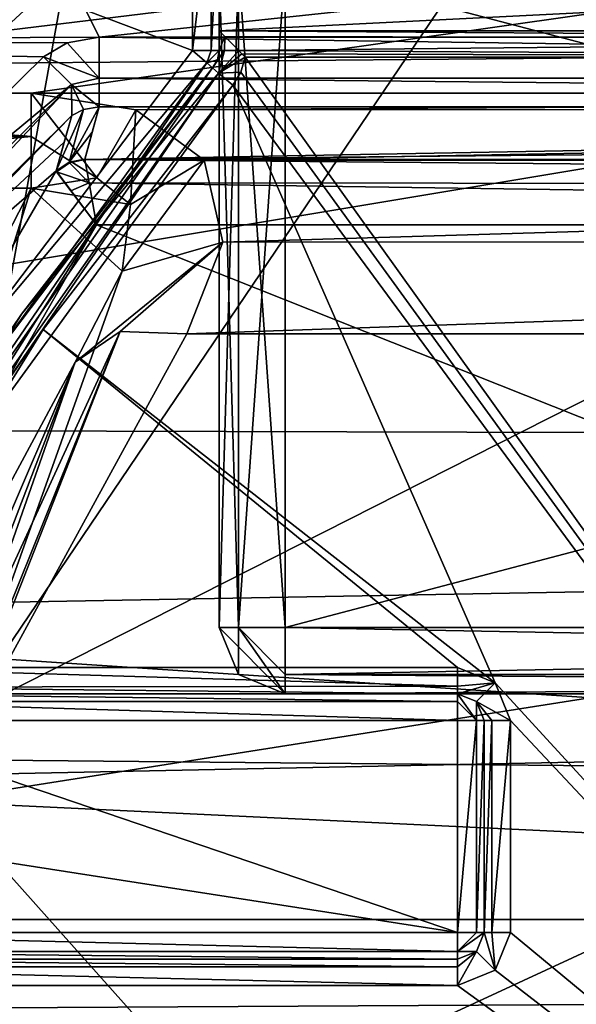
# Model space of a CAD drawing. Extents: x -250 to 250, y -963 to 894.
# Tile 1019 of 1056: x 144.25 to 146.35, y 805.08 to 808.79. Entities that reach past the tile are written whole.
import ezdxf

# ---------------------------------------------------------------- set-up
doc = ezdxf.new("R2010")
doc.units = 0
doc.header["$LTSCALE"] = 65.185185
for name, color, linetype in [('2550', 7, 'CONTINUOUS'), ('3429', 7, 'CONTINUOUS'), ('3431', 7, 'CONTINUOUS'), ('3433', 7, 'CONTINUOUS'), ('3656', 7, 'CONTINUOUS'), ('3659', 7, 'CONTINUOUS'), ('3661', 7, 'CONTINUOUS'), ('3663', 7, 'CONTINUOUS'), ('3664', 7, 'CONTINUOUS'), ('3665', 7, 'CONTINUOUS'), ('3670', 7, 'CONTINUOUS'), ('3671', 7, 'CONTINUOUS'), ('3675', 7, 'CONTINUOUS'), ('3676', 7, 'CONTINUOUS'), ('3678', 7, 'CONTINUOUS'), ('3689', 7, 'CONTINUOUS'), ('3705', 7, 'CONTINUOUS'), ('3706', 7, 'CONTINUOUS'), ('3707', 7, 'CONTINUOUS'), ('3722', 7, 'CONTINUOUS'), ('3780', 7, 'CONTINUOUS'), ('3781', 7, 'CONTINUOUS'), ('3789', 7, 'CONTINUOUS'), ('3827', 7, 'CONTINUOUS'), ('3828', 7, 'CONTINUOUS'), ('3829', 7, 'CONTINUOUS'), ('3830', 7, 'CONTINUOUS'), ('3831', 7, 'CONTINUOUS'), ('3833', 7, 'CONTINUOUS'), ('3834', 7, 'CONTINUOUS'), ('3835', 7, 'CONTINUOUS'), ('3856', 7, 'CONTINUOUS'), ('3857', 7, 'CONTINUOUS'), ('3858', 7, 'CONTINUOUS'), ('3859', 7, 'CONTINUOUS'), ('3860', 7, 'CONTINUOUS'), ('3862', 7, 'CONTINUOUS'), ('3863', 7, 'CONTINUOUS'), ('3864', 7, 'CONTINUOUS'), ('3867', 7, 'CONTINUOUS'), ('4097', 7, 'CONTINUOUS'), ('4100', 7, 'CONTINUOUS'), ('4102', 7, 'CONTINUOUS'), ('4103', 7, 'CONTINUOUS'), ('4105', 7, 'CONTINUOUS'), ('4106', 7, 'CONTINUOUS'), ('4129', 7, 'CONTINUOUS'), ('4146', 7, 'CONTINUOUS'), ('4149', 7, 'CONTINUOUS'), ('4156', 7, 'CONTINUOUS'), ('4158', 7, 'CONTINUOUS'), ('4170', 7, 'CONTINUOUS'), ('4172', 7, 'CONTINUOUS'), ('4179', 7, 'CONTINUOUS'), ('4180', 7, 'CONTINUOUS'), ('4427', 7, 'CONTINUOUS'), ('4429', 7, 'CONTINUOUS'), ('4430', 7, 'CONTINUOUS'), ('4433', 7, 'CONTINUOUS'), ('4448', 7, 'CONTINUOUS'), ('4450', 7, 'CONTINUOUS'), ('4540', 7, 'CONTINUOUS'), ('4543', 7, 'CONTINUOUS'), ('4544', 7, 'CONTINUOUS'), ('4545', 7, 'CONTINUOUS'), ('4554', 7, 'CONTINUOUS'), ('4555', 7, 'CONTINUOUS'), ('4566', 7, 'CONTINUOUS'), ('4567', 7, 'CONTINUOUS'), ('4568', 7, 'CONTINUOUS'), ('4569', 7, 'CONTINUOUS'), ('4570', 7, 'CONTINUOUS'), ('673', 7, 'CONTINUOUS')]:
    doc.layers.add(name, color=color, linetype=linetype)

msp = doc.modelspace()

# ---------------------------------------------------------------- linework, layer by layer
at = {"layer": '2550', "color": 7, "linetype": 'CONTINUOUS'}
for points in [[(158.2051, 806.8483, -64.65), (155.9976, 810.029, -64.65), (143.7956, 809.7988, -64.65), (158.2051, 806.8483, -64.65)], [(141.6408, 806.5494, -64.65), (158.2051, 806.8483, -64.65), (143.7956, 809.7988, -64.65), (141.6408, 806.5494, -64.65)], [(158.2051, 806.8483, -64.65), (141.6408, 806.5494, -64.65), (148.1988, 806.1168, -64.65), (158.2051, 806.8483, -64.65)], [(141.6408, 806.5494, -64.65), (140.0814, 802.3655, -64.65), (148.1988, 806.1168, -64.65), (141.6408, 806.5494, -64.65)], [(148.1988, 806.1168, -64.65), (140.0814, 802.3655, -64.65), (146.4, 803, -64.65), (148.1988, 806.1168, -64.65)]]:
    msp.add_3dface(points, dxfattribs=at)
at = {"layer": '3429', "color": 7, "linetype": 'CONTINUOUS'}
for points in [[(146.5824, 809.9442, -68.45), (148.2505, 806.0312, -68.45), (143.874, 805.9426, -68.45), (146.5824, 809.9442, -68.45)], [(148.2505, 806.0312, -68.45), (146.5, 803, -68.45), (143.874, 805.9426, -68.45), (148.2505, 806.0312, -68.45)], [(143.874, 805.9426, -68.45), (146.5, 803, -68.45), (142.6189, 802.029, -68.45), (143.874, 805.9426, -68.45)]]:
    msp.add_3dface(points, dxfattribs=at)
at = {"layer": '3431', "color": 7, "linetype": 'CONTINUOUS'}
msp.add_3dface([(141.636, 806.9333, -68.55), (140.6724, 810.3539, -68.65), (144.9236, 811.7437, -68.55), (141.636, 806.9333, -68.55)], dxfattribs=at)
at = {"layer": '3433', "color": 7, "linetype": 'CONTINUOUS'}
for points in [[(143.874, 805.9426, -68.45), (141.636, 806.9333, -68.55), (144.9236, 811.7437, -68.55), (143.874, 805.9426, -68.45)], [(146.5824, 809.9442, -68.45), (143.874, 805.9426, -68.45), (144.9236, 811.7437, -68.55), (146.5824, 809.9442, -68.45)]]:
    msp.add_3dface(points, dxfattribs=at)
at = {"layer": '3656', "color": 7, "linetype": 'CONTINUOUS'}
for points in [[(144.9, 808.6752, -58.15), (144.0268, 807.5252, -58.15), (142.7065, 809.5031, -58.15), (144.9, 808.6752, -58.15)], [(144.9, 809.35, -58.15), (144.9, 808.6752, -58.15), (142.7065, 809.5031, -58.15), (144.9, 809.35, -58.15)], [(145.9, 805.35, -58.15), (143.0148, 805.35, -58.15), (140.7257, 806.1546, -58.15), (145.9, 805.35, -58.15)], [(143.5475, 806.15, -58.15), (145.9, 805.35, -58.15), (140.7257, 806.1546, -58.15), (143.5475, 806.15, -58.15)], [(145.9, 806.15, -58.15), (145.9, 805.35, -58.15), (143.5475, 806.15, -58.15), (145.9, 806.15, -58.15)]]:
    msp.add_3dface(points, dxfattribs=at)
at = {"layer": '3659', "color": 7, "linetype": 'CONTINUOUS'}
for points in [[(145.0984, 808.65, -11.15), (149.45, 802.5779, -11.15), (145.0827, 808.594, -11.15), (145.0984, 808.65, -11.15)], [(149.45, 808.65, -11.15), (149.45, 802.5779, -11.15), (145.0984, 808.65, -11.15), (149.45, 808.65, -11.15)], [(145.0827, 808.594, -11.15), (149.45, 802.5779, -11.15), (145.0514, 808.5445, -11.15), (145.0827, 808.594, -11.15)], [(144.3369, 807.6239, -11.15), (145.0514, 808.5445, -11.15), (146.0415, 806.2914, -11.15), (144.3369, 807.6239, -11.15)], [(145.0514, 808.5445, -11.15), (149.45, 802.5779, -11.15), (146.0415, 806.2914, -11.15), (145.0514, 808.5445, -11.15)], [(143.5475, 806.35, -11.15), (144.3369, 807.6239, -11.15), (145.9, 806.35, -11.15), (143.5475, 806.35, -11.15)], [(145.9, 806.35, -11.15), (144.3369, 807.6239, -11.15), (146.0415, 806.2914, -11.15), (145.9, 806.35, -11.15)], [(146.0415, 806.2914, -11.15), (149.45, 802.5779, -11.15), (146.1, 806.15, -11.15), (146.0415, 806.2914, -11.15)], [(146.1, 806.15, -11.15), (149.45, 802.5779, -11.15), (146.1, 805.35, -11.15), (146.1, 806.15, -11.15)], [(146.1, 805.35, -11.15), (149.45, 802.5779, -11.15), (146.0415, 805.2086, -11.15), (146.1, 805.35, -11.15)], [(146.0415, 805.2086, -11.15), (149.45, 802.5779, -11.15), (145.9, 805.15, -11.15), (146.0415, 805.2086, -11.15)], [(141.6898, 801.1404, -11.15), (143.0148, 805.15, -11.15), (149.45, 802.5779, -11.15), (141.6898, 801.1404, -11.15)], [(149.45, 802.5779, -11.15), (143.0148, 805.15, -11.15), (145.9, 805.15, -11.15), (149.45, 802.5779, -11.15)]]:
    msp.add_3dface(points, dxfattribs=at)
at = {"layer": '3661', "color": 7, "linetype": 'CONTINUOUS'}
for points in [[(145.9, 805.25, -11.25), (143.0148, 805.25, -58.05), (145.9, 805.25, -58.05), (145.9, 805.25, -11.25)], [(143.0148, 805.25, -11.25), (143.0148, 805.25, -58.05), (145.9, 805.25, -11.25), (143.0148, 805.25, -11.25)]]:
    msp.add_3dface(points, dxfattribs=at)
at = {"layer": '3663', "color": 7, "linetype": 'CONTINUOUS'}
for points in [[(144.9757, 808.6099, -58.05), (144.255, 807.6813, -11.25), (144.1099, 807.4695, -58.05), (144.9757, 808.6099, -58.05)], [(144.9757, 808.6099, -11.25), (144.255, 807.6813, -11.25), (144.9757, 808.6099, -58.05), (144.9757, 808.6099, -11.25)], [(144.255, 807.6813, -11.25), (143.4599, 806.3981, -11.25), (144.1099, 807.4695, -58.05), (144.255, 807.6813, -11.25)]]:
    msp.add_3dface(points, dxfattribs=at)
at = {"layer": '3664', "color": 7, "linetype": 'CONTINUOUS'}
for points in [[(145, 808.75, -43.15), (145, 808.6752, -58.05), (145, 809.25, -43.15), (145, 808.75, -43.15)], [(145, 809.25, -43.15), (145, 808.6752, -58.05), (145, 809.25, -58.05), (145, 809.25, -43.15)], [(145, 808.75, -11.25), (145, 808.6752, -58.05), (145, 808.75, -43.15), (145, 808.75, -11.25)], [(145, 808.6752, -11.25), (145, 808.6752, -58.05), (145, 808.75, -11.25), (145, 808.6752, -11.25)]]:
    msp.add_3dface(points, dxfattribs=at)
at = {"layer": '3665', "color": 7, "linetype": 'CONTINUOUS'}
for points in [[(149.5084, 808.75, -15.1912), (145, 808.75, -43.15), (149.65, 808.75, -15.25), (149.5084, 808.75, -15.1912)], [(149.65, 808.75, -15.25), (145, 808.75, -43.15), (150.35, 808.75, -15.25), (149.65, 808.75, -15.25)], [(150.35, 808.75, -15.25), (145, 808.75, -43.15), (150.4912, 808.75, -15.1916), (150.35, 808.75, -15.25)], [(149.45, 808.75, -15.05), (145, 808.75, -43.15), (149.5084, 808.75, -15.1912), (149.45, 808.75, -15.05)], [(150.4912, 808.75, -15.1916), (145, 808.75, -43.15), (155, 808.75, -11.25), (150.4912, 808.75, -15.1916)], [(149.45, 808.75, -11.25), (145, 808.75, -43.15), (149.45, 808.75, -15.05), (149.45, 808.75, -11.25)], [(155, 808.75, -11.25), (145, 808.75, -43.15), (155, 808.75, -43.15), (155, 808.75, -11.25)], [(145, 808.75, -11.25), (145, 808.75, -43.15), (149.45, 808.75, -11.25), (145, 808.75, -11.25)]]:
    msp.add_3dface(points, dxfattribs=at)
at = {"layer": '3670', "color": 7, "linetype": 'CONTINUOUS'}
for points in [[(146, 805.35, -11.25), (146, 805.35, -58.05), (146, 806.15, -11.25), (146, 805.35, -11.25)], [(146, 806.15, -11.25), (146, 805.35, -58.05), (146, 806.15, -58.05), (146, 806.15, -11.25)]]:
    msp.add_3dface(points, dxfattribs=at)
at = {"layer": '3671', "color": 7, "linetype": 'CONTINUOUS'}
for points in [[(143.5475, 806.25, -11.25), (145.9, 806.25, -58.05), (143.5475, 806.25, -58.05), (143.5475, 806.25, -11.25)], [(145.9, 806.25, -11.25), (145.9, 806.25, -58.05), (143.5475, 806.25, -11.25), (145.9, 806.25, -11.25)]]:
    msp.add_3dface(points, dxfattribs=at)
at = {"layer": '3675', "color": 7, "linetype": 'CONTINUOUS'}
for points in [[(143.8539, 810.5668, -8.7108), (142.2564, 808.5153, -6.8018), (156.4409, 810.2444, -8.4358), (143.8539, 810.5668, -8.7108)], [(156.4409, 810.2444, -8.4358), (142.2564, 808.5153, -6.8018), (144.2916, 808.5153, -6.8018), (156.4409, 810.2444, -8.4358)], [(155.7084, 808.5153, -6.8018), (156.4409, 810.2444, -8.4358), (144.2916, 808.5153, -6.8018), (155.7084, 808.5153, -6.8018)], [(144.6859, 808.4514, -6.7358), (155.7084, 808.5153, -6.8018), (144.2916, 808.5153, -6.8018), (144.6859, 808.4514, -6.7358)], [(155.3224, 808.4541, -6.7386), (155.7084, 808.5153, -6.8018), (144.6859, 808.4514, -6.7358), (155.3224, 808.4541, -6.7386)], [(144.9442, 808.2619, -6.5372), (155.3224, 808.4541, -6.7386), (144.6859, 808.4514, -6.7358), (144.9442, 808.2619, -6.5372)], [(155.0498, 808.253, -6.5278), (155.3224, 808.4541, -6.7386), (144.9442, 808.2619, -6.5372), (155.0498, 808.253, -6.5278)], [(145.0143, 807.9533, -6.2051), (155.0498, 808.253, -6.5278), (144.9442, 808.2619, -6.5372), (145.0143, 807.9533, -6.2051)], [(154.9851, 807.9567, -6.2089), (155.0498, 808.253, -6.5278), (145.0143, 807.9533, -6.2051), (154.9851, 807.9567, -6.2089)], [(144.8786, 807.6075, -5.8196), (154.9851, 807.9567, -6.2089), (145.0143, 807.9533, -6.2051), (144.8786, 807.6075, -5.8196)], [(155.1213, 807.6075, -5.8196), (154.9851, 807.9567, -6.2089), (144.8786, 807.6075, -5.8196), (155.1213, 807.6075, -5.8196)], [(143.912, 805.8442, -3.5946), (155.1213, 807.6075, -5.8196), (144.8786, 807.6075, -5.8196), (143.912, 805.8442, -3.5946)], [(156.348, 805.2526, -2.7288), (155.1213, 807.6075, -5.8196), (143.912, 805.8442, -3.5946), (156.348, 805.2526, -2.7288)], [(143.0674, 803.6425, 0.0732), (156.348, 805.2526, -2.7288), (143.912, 805.8442, -3.5946), (143.0674, 803.6425, 0.0732)], [(156.9326, 803.6425, 0.0732), (156.348, 805.2526, -2.7288), (143.0674, 803.6425, 0.0732), (156.9326, 803.6425, 0.0732)]]:
    msp.add_3dface(points, dxfattribs=at)
at = {"layer": '3676', "color": 7, "linetype": 'CONTINUOUS'}
for points in [[(142.2564, 808.1565, -6.65), (139.0969, 798.0614, -6.65), (144.2916, 808.1565, -6.65), (142.2564, 808.1565, -6.65)], [(144.2916, 808.1565, -6.65), (139.0969, 798.0614, -6.65), (141.0793, 797.8875, -6.65), (144.2916, 808.1565, -6.65)]]:
    msp.add_3dface(points, dxfattribs=at)
at = {"layer": '3678', "color": 7, "linetype": 'CONTINUOUS'}
msp.add_3dface([(144.4571, 807.5009, -6.15), (142.0401, 801.187, -6.15), (143.4569, 805.6438, -3.8845), (144.4571, 807.5009, -6.15)], dxfattribs=at)
at = {"layer": '3689', "color": 7, "linetype": 'CONTINUOUS'}
for points in [[(144.5388, 808.1958, -6.6164), (144.2916, 808.1565, -6.65), (144.6656, 808.0956, -6.5152), (144.5388, 808.1958, -6.6164)], [(144.2916, 808.1565, -6.65), (141.0793, 797.8875, -6.65), (144.6344, 807.8432, -6.3463), (144.2916, 808.1565, -6.65)], [(144.6656, 808.0956, -6.5152), (144.2916, 808.1565, -6.65), (144.6344, 807.8432, -6.3463), (144.6656, 808.0956, -6.5152)], [(141.0793, 797.8875, -6.65), (144.4571, 807.5009, -6.15), (144.6344, 807.8432, -6.3463), (141.0793, 797.8875, -6.65)], [(141.0793, 797.8875, -6.65), (142.0401, 801.187, -6.15), (144.4571, 807.5009, -6.15), (141.0793, 797.8875, -6.65)]]:
    msp.add_3dface(points, dxfattribs=at)
at = {"layer": '3705', "color": 7, "linetype": 'CONTINUOUS'}
for points in [[(142.7669, 803.5692, -0.0095), (143.0674, 803.6425, 0.0732), (144.627, 807.6166, -5.9528), (142.7669, 803.5692, -0.0095)], [(144.4571, 807.5009, -6.15), (142.7669, 803.5692, -0.0095), (144.627, 807.6166, -5.9528), (144.4571, 807.5009, -6.15)], [(143.0674, 803.6425, 0.0732), (143.912, 805.8442, -3.5946), (144.627, 807.6166, -5.9528), (143.0674, 803.6425, 0.0732)], [(143.912, 805.8442, -3.5946), (144.8786, 807.6075, -5.8196), (144.627, 807.6166, -5.9528), (143.912, 805.8442, -3.5946)], [(144.4571, 807.5009, -6.15), (143.4569, 805.6438, -3.8845), (142.7669, 803.5692, -0.0095), (144.4571, 807.5009, -6.15)]]:
    msp.add_3dface(points, dxfattribs=at)
at = {"layer": '3706', "color": 7, "linetype": 'CONTINUOUS'}
for points in [[(144.6859, 808.4514, -6.7358), (144.2916, 808.5153, -6.8018), (144.5388, 808.1958, -6.6164), (144.6859, 808.4514, -6.7358)], [(144.5388, 808.1958, -6.6164), (144.2916, 808.5153, -6.8018), (144.2916, 808.3513, -6.6895), (144.5388, 808.1958, -6.6164)], [(144.6859, 808.4514, -6.7358), (144.5388, 808.1958, -6.6164), (144.6656, 808.0956, -6.5152), (144.6859, 808.4514, -6.7358)], [(144.9442, 808.2619, -6.5372), (144.6859, 808.4514, -6.7358), (144.6656, 808.0956, -6.5152), (144.9442, 808.2619, -6.5372)], [(144.2916, 808.1565, -6.65), (144.5388, 808.1958, -6.6164), (144.2916, 808.3513, -6.6895), (144.2916, 808.1565, -6.65)], [(145.0143, 807.9533, -6.2051), (144.9442, 808.2619, -6.5372), (144.6344, 807.8432, -6.3463), (145.0143, 807.9533, -6.2051)], [(144.9442, 808.2619, -6.5372), (144.6656, 808.0956, -6.5152), (144.6344, 807.8432, -6.3463), (144.9442, 808.2619, -6.5372)], [(144.4571, 807.5009, -6.15), (145.0143, 807.9533, -6.2051), (144.6344, 807.8432, -6.3463), (144.4571, 807.5009, -6.15)], [(145.0143, 807.9533, -6.2051), (144.4571, 807.5009, -6.15), (144.627, 807.6166, -5.9528), (145.0143, 807.9533, -6.2051)], [(144.8786, 807.6075, -5.8196), (145.0143, 807.9533, -6.2051), (144.627, 807.6166, -5.9528), (144.8786, 807.6075, -5.8196)]]:
    msp.add_3dface(points, dxfattribs=at)
at = {"layer": '3707', "color": 7, "linetype": 'CONTINUOUS'}
for points in [[(144.2916, 808.5153, -6.8018), (142.2564, 808.5153, -6.8018), (144.2916, 808.3513, -6.6895), (144.2916, 808.5153, -6.8018)], [(144.2916, 808.3513, -6.6895), (142.2564, 808.5153, -6.8018), (142.2564, 808.3513, -6.6895), (144.2916, 808.3513, -6.6895)], [(142.2564, 808.1565, -6.65), (144.2916, 808.1565, -6.65), (144.2916, 808.3513, -6.6895), (142.2564, 808.1565, -6.65)], [(142.2564, 808.1565, -6.65), (144.2916, 808.3513, -6.6895), (142.2564, 808.3513, -6.6895), (142.2564, 808.1565, -6.65)]]:
    msp.add_3dface(points, dxfattribs=at)
at = {"layer": '3722', "color": 7, "linetype": 'CONTINUOUS'}
for points in [[(145, 808.75, -43.15), (145, 809.25, -43.15), (155, 809.25, -43.15), (145, 808.75, -43.15)], [(155, 808.75, -43.15), (145, 808.75, -43.15), (155, 809.25, -43.15), (155, 808.75, -43.15)]]:
    msp.add_3dface(points, dxfattribs=at)
at = {"layer": '3780', "color": 7, "linetype": 'CONTINUOUS'}
for points in [[(146, 805.35, -58.05), (145.9707, 805.2793, -11.25), (145.9707, 805.2793, -58.05), (146, 805.35, -58.05)], [(146, 805.35, -58.05), (146, 805.35, -11.25), (145.9707, 805.2793, -11.25), (146, 805.35, -58.05)], [(145.9, 805.25, -11.25), (145.9, 805.25, -58.05), (145.9707, 805.2793, -58.05), (145.9, 805.25, -11.25)], [(145.9707, 805.2793, -11.25), (145.9, 805.25, -11.25), (145.9707, 805.2793, -58.05), (145.9707, 805.2793, -11.25)]]:
    msp.add_3dface(points, dxfattribs=at)
at = {"layer": '3781', "color": 7, "linetype": 'CONTINUOUS'}
for points in [[(145.9, 806.25, -58.05), (145.9, 806.25, -11.25), (145.9707, 806.2207, -11.25), (145.9, 806.25, -58.05)], [(145.9, 806.25, -58.05), (145.9707, 806.2207, -11.25), (145.9707, 806.2207, -58.05), (145.9, 806.25, -58.05)], [(145.9707, 806.2207, -11.25), (146, 806.15, -11.25), (145.9707, 806.2207, -58.05), (145.9707, 806.2207, -11.25)], [(146, 806.15, -11.25), (146, 806.15, -58.05), (145.9707, 806.2207, -58.05), (146, 806.15, -11.25)]]:
    msp.add_3dface(points, dxfattribs=at)
at = {"layer": '3789', "color": 7, "linetype": 'CONTINUOUS'}
for points in [[(145, 808.6752, -58.05), (145, 808.6752, -11.25), (144.9937, 808.6404, -11.25), (145, 808.6752, -58.05)], [(145, 808.6752, -58.05), (144.9937, 808.6404, -11.25), (144.9937, 808.6404, -58.05), (145, 808.6752, -58.05)], [(144.9937, 808.6404, -11.25), (144.9757, 808.6099, -11.25), (144.9937, 808.6404, -58.05), (144.9937, 808.6404, -11.25)], [(144.9757, 808.6099, -11.25), (144.9757, 808.6099, -58.05), (144.9937, 808.6404, -58.05), (144.9757, 808.6099, -11.25)]]:
    msp.add_3dface(points, dxfattribs=at)
at = {"layer": '3827', "color": 7, "linetype": 'CONTINUOUS'}
for points in [[(143.0148, 805.25, -11.25), (145.9, 805.25, -11.25), (145.9, 805.2207, -11.1793), (143.0148, 805.25, -11.25)], [(143.0148, 805.2211, -11.1796), (143.0148, 805.25, -11.25), (145.9, 805.2207, -11.1793), (143.0148, 805.2211, -11.1796)], [(145.9, 805.15, -11.15), (143.0148, 805.15, -11.15), (143.0148, 805.2211, -11.1796), (145.9, 805.15, -11.15)], [(145.9, 805.15, -11.15), (143.0148, 805.2211, -11.1796), (145.9, 805.2207, -11.1793), (145.9, 805.15, -11.15)]]:
    msp.add_3dface(points, dxfattribs=at)
at = {"layer": '3828', "color": 7, "linetype": 'CONTINUOUS'}
for points in [[(146, 805.35, -11.25), (146.0415, 805.2086, -11.15), (145.9707, 805.2793, -11.25), (146, 805.35, -11.25)], [(146.0415, 805.2086, -11.15), (146, 805.35, -11.25), (146.0293, 805.35, -11.1793), (146.0415, 805.2086, -11.15)], [(146.1, 805.35, -11.15), (146.0415, 805.2086, -11.15), (146.0293, 805.35, -11.1793), (146.1, 805.35, -11.15)], [(145.9707, 805.2793, -11.25), (145.9, 805.15, -11.15), (145.9, 805.2207, -11.1793), (145.9707, 805.2793, -11.25)], [(145.9, 805.25, -11.25), (145.9707, 805.2793, -11.25), (145.9, 805.2207, -11.1793), (145.9, 805.25, -11.25)], [(146.0415, 805.2086, -11.15), (145.9, 805.15, -11.15), (145.9707, 805.2793, -11.25), (146.0415, 805.2086, -11.15)]]:
    msp.add_3dface(points, dxfattribs=at)
at = {"layer": '3829', "color": 7, "linetype": 'CONTINUOUS'}
for points in [[(146.0293, 805.35, -11.1793), (146, 805.35, -11.25), (146.0293, 806.15, -11.1793), (146.0293, 805.35, -11.1793)], [(146, 805.35, -11.25), (146, 806.15, -11.25), (146.0293, 806.15, -11.1793), (146, 805.35, -11.25)], [(146.1, 806.15, -11.15), (146.1, 805.35, -11.15), (146.0293, 805.35, -11.1793), (146.1, 806.15, -11.15)], [(146.1, 806.15, -11.15), (146.0293, 805.35, -11.1793), (146.0293, 806.15, -11.1793), (146.1, 806.15, -11.15)]]:
    msp.add_3dface(points, dxfattribs=at)
at = {"layer": '3830', "color": 7, "linetype": 'CONTINUOUS'}
for points in [[(145.9, 806.35, -11.15), (146.0415, 806.2914, -11.15), (145.9, 806.2793, -11.1793), (145.9, 806.35, -11.15)], [(146.0415, 806.2914, -11.15), (145.9, 806.25, -11.25), (145.9, 806.2793, -11.1793), (146.0415, 806.2914, -11.15)], [(145.9, 806.25, -11.25), (146.0415, 806.2914, -11.15), (145.9707, 806.2207, -11.25), (145.9, 806.25, -11.25)], [(146.0415, 806.2914, -11.15), (146.1, 806.15, -11.15), (145.9707, 806.2207, -11.25), (146.0415, 806.2914, -11.15)], [(146, 806.15, -11.25), (145.9707, 806.2207, -11.25), (146.0293, 806.15, -11.1793), (146, 806.15, -11.25)], [(145.9707, 806.2207, -11.25), (146.1, 806.15, -11.15), (146.0293, 806.15, -11.1793), (145.9707, 806.2207, -11.25)]]:
    msp.add_3dface(points, dxfattribs=at)
at = {"layer": '3831', "color": 7, "linetype": 'CONTINUOUS'}
for points in [[(143.5475, 806.35, -11.15), (145.9, 806.35, -11.15), (145.9, 806.2793, -11.1793), (143.5475, 806.35, -11.15)], [(143.5475, 806.35, -11.15), (145.9, 806.2793, -11.1793), (143.5475, 806.2757, -11.1831), (143.5475, 806.35, -11.15)], [(145.9, 806.2793, -11.1793), (145.9, 806.25, -11.25), (143.5475, 806.2757, -11.1831), (145.9, 806.2793, -11.1793)], [(145.9, 806.25, -11.25), (143.5475, 806.25, -11.25), (143.5475, 806.2757, -11.1831), (145.9, 806.25, -11.25)]]:
    msp.add_3dface(points, dxfattribs=at)
at = {"layer": '3833', "color": 7, "linetype": 'CONTINUOUS'}
for points in [[(143.4831, 806.3854, -11.1822), (143.4599, 806.3981, -11.25), (144.9979, 808.5907, -11.1793), (143.4831, 806.3854, -11.1822)], [(143.4599, 806.3981, -11.25), (144.255, 807.6813, -11.25), (144.9979, 808.5907, -11.1793), (143.4599, 806.3981, -11.25)], [(145.0514, 808.5445, -11.15), (143.4831, 806.3854, -11.1822), (144.9979, 808.5907, -11.1793), (145.0514, 808.5445, -11.15)], [(144.255, 807.6813, -11.25), (144.9757, 808.6099, -11.25), (144.9979, 808.5907, -11.1793), (144.255, 807.6813, -11.25)], [(145.0514, 808.5445, -11.15), (144.3369, 807.6239, -11.15), (143.4831, 806.3854, -11.1822), (145.0514, 808.5445, -11.15)], [(144.3369, 807.6239, -11.15), (143.5475, 806.35, -11.15), (143.4831, 806.3854, -11.1822), (144.3369, 807.6239, -11.15)]]:
    msp.add_3dface(points, dxfattribs=at)
at = {"layer": '3834', "color": 7, "linetype": 'CONTINUOUS'}
for points in [[(144.9979, 808.5907, -11.1793), (144.9757, 808.6099, -11.25), (145.0209, 808.6752, -11.1888), (144.9979, 808.5907, -11.1793)], [(144.9757, 808.6099, -11.25), (144.9937, 808.6404, -11.25), (145.0209, 808.6752, -11.1888), (144.9757, 808.6099, -11.25)], [(144.9937, 808.6404, -11.25), (145, 808.6752, -11.25), (145.0209, 808.6752, -11.1888), (144.9937, 808.6404, -11.25)], [(145.0748, 808.6752, -11.1532), (144.9979, 808.5907, -11.1793), (145.0209, 808.6752, -11.1888), (145.0748, 808.6752, -11.1532)], [(145.0748, 808.6752, -11.1532), (145.0865, 808.6631, -11.1509), (144.9979, 808.5907, -11.1793), (145.0748, 808.6752, -11.1532)], [(145.0865, 808.6631, -11.1509), (145.0984, 808.65, -11.15), (144.9979, 808.5907, -11.1793), (145.0865, 808.6631, -11.1509)], [(145.0984, 808.65, -11.15), (145.0827, 808.594, -11.15), (144.9979, 808.5907, -11.1793), (145.0984, 808.65, -11.15)], [(145.0827, 808.594, -11.15), (145.0514, 808.5445, -11.15), (144.9979, 808.5907, -11.1793), (145.0827, 808.594, -11.15)]]:
    msp.add_3dface(points, dxfattribs=at)
at = {"layer": '3835', "color": 7, "linetype": 'CONTINUOUS'}
for points in [[(145, 808.6752, -11.25), (145, 808.75, -11.25), (145.0212, 808.7288, -11.1885), (145, 808.6752, -11.25)], [(145, 808.6752, -11.25), (145.0212, 808.7288, -11.1885), (145.0209, 808.6752, -11.1888), (145, 808.6752, -11.25)], [(145.0212, 808.7288, -11.1885), (145.0748, 808.6752, -11.1532), (145.0209, 808.6752, -11.1888), (145.0212, 808.7288, -11.1885)]]:
    msp.add_3dface(points, dxfattribs=at)
at = {"layer": '3856', "color": 7, "linetype": 'CONTINUOUS'}
for points in [[(143.0148, 805.35, -58.15), (145.9, 805.35, -58.15), (145.9, 805.2785, -58.1199), (143.0148, 805.35, -58.15)], [(143.0148, 805.35, -58.15), (145.9, 805.2785, -58.1199), (143.0148, 805.2793, -58.1207), (143.0148, 805.35, -58.15)], [(145.9, 805.25, -58.05), (143.0148, 805.25, -58.05), (143.0148, 805.2793, -58.1207), (145.9, 805.25, -58.05)], [(145.9, 805.2785, -58.1199), (145.9, 805.25, -58.05), (143.0148, 805.2793, -58.1207), (145.9, 805.2785, -58.1199)]]:
    msp.add_3dface(points, dxfattribs=at)
at = {"layer": '3857', "color": 7, "linetype": 'CONTINUOUS'}
for points in [[(145.9714, 805.35, -58.12), (146, 805.35, -58.05), (145.9, 805.2785, -58.1199), (145.9714, 805.35, -58.12)], [(145.9, 805.35, -58.15), (145.9714, 805.35, -58.12), (145.9, 805.2785, -58.1199), (145.9, 805.35, -58.15)], [(146, 805.35, -58.05), (145.9707, 805.2793, -58.05), (145.9, 805.2785, -58.1199), (146, 805.35, -58.05)], [(145.9707, 805.2793, -58.05), (145.9, 805.25, -58.05), (145.9, 805.2785, -58.1199), (145.9707, 805.2793, -58.05)]]:
    msp.add_3dface(points, dxfattribs=at)
at = {"layer": '3858', "color": 7, "linetype": 'CONTINUOUS'}
for points in [[(145.9, 805.35, -58.15), (145.9, 806.15, -58.15), (145.9715, 806.15, -58.1199), (145.9, 805.35, -58.15)], [(145.9, 805.35, -58.15), (145.9715, 806.15, -58.1199), (145.9714, 805.35, -58.12), (145.9, 805.35, -58.15)], [(145.9715, 806.15, -58.1199), (146, 806.15, -58.05), (145.9714, 805.35, -58.12), (145.9715, 806.15, -58.1199)], [(146, 806.15, -58.05), (146, 805.35, -58.05), (145.9714, 805.35, -58.12), (146, 806.15, -58.05)]]:
    msp.add_3dface(points, dxfattribs=at)
at = {"layer": '3859', "color": 7, "linetype": 'CONTINUOUS'}
for points in [[(145.9, 806.2214, -58.12), (145.9, 806.25, -58.05), (145.9715, 806.15, -58.1199), (145.9, 806.2214, -58.12)], [(145.9, 806.25, -58.05), (145.9707, 806.2207, -58.05), (145.9715, 806.15, -58.1199), (145.9, 806.25, -58.05)], [(145.9, 806.15, -58.15), (145.9, 806.2214, -58.12), (145.9715, 806.15, -58.1199), (145.9, 806.15, -58.15)], [(145.9707, 806.2207, -58.05), (146, 806.15, -58.05), (145.9715, 806.15, -58.1199), (145.9707, 806.2207, -58.05)]]:
    msp.add_3dface(points, dxfattribs=at)
at = {"layer": '3860', "color": 7, "linetype": 'CONTINUOUS'}
for points in [[(143.5475, 806.25, -58.05), (145.9, 806.25, -58.05), (145.9, 806.2214, -58.12), (143.5475, 806.25, -58.05)], [(143.5475, 806.2207, -58.1207), (143.5475, 806.25, -58.05), (145.9, 806.2214, -58.12), (143.5475, 806.2207, -58.1207)], [(145.9, 806.15, -58.15), (143.5475, 806.2207, -58.1207), (145.9, 806.2214, -58.12), (145.9, 806.15, -58.15)], [(145.9, 806.15, -58.15), (143.5475, 806.15, -58.15), (143.5475, 806.2207, -58.1207), (145.9, 806.15, -58.15)]]:
    msp.add_3dface(points, dxfattribs=at)
at = {"layer": '3862', "color": 7, "linetype": 'CONTINUOUS'}
for points in [[(144.0268, 807.5252, -58.15), (144.9, 808.6752, -58.15), (144.9537, 808.6289, -58.1205), (144.0268, 807.5252, -58.15)], [(143.3722, 806.4462, -58.15), (144.9537, 808.6289, -58.1205), (143.4342, 806.4122, -58.1207), (143.3722, 806.4462, -58.15)], [(143.3722, 806.4462, -58.15), (144.0268, 807.5252, -58.15), (144.9537, 808.6289, -58.1205), (143.3722, 806.4462, -58.15)], [(144.9537, 808.6289, -58.1205), (144.9757, 808.6099, -58.05), (143.4342, 806.4122, -58.1207), (144.9537, 808.6289, -58.1205)], [(144.9757, 808.6099, -58.05), (144.1099, 807.4695, -58.05), (143.4342, 806.4122, -58.1207), (144.9757, 808.6099, -58.05)]]:
    msp.add_3dface(points, dxfattribs=at)
at = {"layer": '3863', "color": 7, "linetype": 'CONTINUOUS'}
for points in [[(144.9, 808.6752, -58.15), (144.9708, 808.6752, -58.1206), (144.9537, 808.6289, -58.1205), (144.9, 808.6752, -58.15)], [(145, 808.6752, -58.05), (144.9937, 808.6404, -58.05), (144.9537, 808.6289, -58.1205), (145, 808.6752, -58.05)], [(144.9708, 808.6752, -58.1206), (145, 808.6752, -58.05), (144.9537, 808.6289, -58.1205), (144.9708, 808.6752, -58.1206)], [(144.9937, 808.6404, -58.05), (144.9757, 808.6099, -58.05), (144.9537, 808.6289, -58.1205), (144.9937, 808.6404, -58.05)]]:
    msp.add_3dface(points, dxfattribs=at)
at = {"layer": '3864', "color": 7, "linetype": 'CONTINUOUS'}
for points in [[(144.9, 808.6752, -58.15), (144.9, 809.35, -58.15), (144.9707, 809.2793, -58.1207), (144.9, 808.6752, -58.15)], [(144.9708, 808.6752, -58.1206), (144.9, 808.6752, -58.15), (144.9707, 809.2793, -58.1207), (144.9708, 808.6752, -58.1206)], [(145, 809.25, -58.05), (144.9708, 808.6752, -58.1206), (144.9707, 809.2793, -58.1207), (145, 809.25, -58.05)], [(145, 809.25, -58.05), (145, 808.6752, -58.05), (144.9708, 808.6752, -58.1206), (145, 809.25, -58.05)]]:
    msp.add_3dface(points, dxfattribs=at)
at = {"layer": '3867', "color": 7, "linetype": 'CONTINUOUS'}
for points in [[(145, 808.75, -11.25), (149.45, 808.72, -11.1786), (145.0212, 808.7288, -11.1885), (145, 808.75, -11.25)], [(145, 808.75, -11.25), (149.45, 808.75, -11.25), (149.45, 808.72, -11.1786), (145, 808.75, -11.25)], [(145.0212, 808.7288, -11.1885), (149.45, 808.72, -11.1786), (145.0748, 808.6752, -11.1532), (145.0212, 808.7288, -11.1885)], [(149.45, 808.72, -11.1786), (149.45, 808.65, -11.15), (145.0748, 808.6752, -11.1532), (149.45, 808.72, -11.1786)], [(145.0748, 808.6752, -11.1532), (149.45, 808.65, -11.15), (145.0865, 808.6631, -11.1509), (145.0748, 808.6752, -11.1532)], [(149.45, 808.65, -11.15), (145.0984, 808.65, -11.15), (145.0865, 808.6631, -11.1509), (149.45, 808.65, -11.15)]]:
    msp.add_3dface(points, dxfattribs=at)
at = {"layer": '4097', "color": 7, "linetype": 'CONTINUOUS'}
for points in [[(144.6076, 812.1321, 13.35), (140.4942, 807.2523, 13.35), (148.0836, 810.7496, 13.35), (144.6076, 812.1321, 13.35)], [(148.0836, 810.7496, 13.35), (140.4942, 807.2523, 13.35), (150, 808.8336, 13.35), (148.0836, 810.7496, 13.35)], [(140.4942, 807.2523, 13.35), (159.5346, 807.1995, 13.35), (150, 808.8336, 13.35), (140.4942, 807.2523, 13.35)], [(140.4942, 807.2523, 13.35), (138.6178, 802.4918, 13.35), (159.5346, 807.1995, 13.35), (140.4942, 807.2523, 13.35)], [(159.5346, 807.1995, 13.35), (138.6178, 802.4918, 13.35), (161.236, 803.0143, 13.35), (159.5346, 807.1995, 13.35)]]:
    msp.add_3dface(points, dxfattribs=at)
at = {"layer": '4100', "color": 7, "linetype": 'CONTINUOUS'}
for points in [[(140.2746, 807.3722, 13.1), (144.4599, 812.3338, 13.1), (141.0998, 808.74, 6.9148), (140.2746, 807.3722, 13.1)], [(141.0998, 808.74, 6.9148), (144.4599, 812.3338, 13.1), (143.1234, 811.199, 9.1675), (141.0998, 808.74, 6.9148)]]:
    msp.add_3dface(points, dxfattribs=at)
at = {"layer": '4102', "color": 7, "linetype": 'CONTINUOUS'}
for points in [[(141.426, 808.711, 6.4339), (143.3872, 811.0633, 8.7077), (144.5479, 808.7257, 6.4516), (141.426, 808.711, 6.4339)], [(144.5479, 808.7257, 6.4516), (143.3872, 811.0633, 8.7077), (150, 809.3074, 7.1096), (144.5479, 808.7257, 6.4516)], [(155.4521, 808.7257, 6.4516), (144.5479, 808.7257, 6.4516), (150, 809.3074, 7.1096), (155.4521, 808.7257, 6.4516)], [(144.4273, 808.7044, 6.426), (141.426, 808.711, 6.4339), (144.5479, 808.7257, 6.4516), (144.4273, 808.7044, 6.426)], [(143.0806, 807.4158, 4.6143), (141.426, 808.711, 6.4339), (144.3379, 808.6517, 6.3621), (143.0806, 807.4158, 4.6143)], [(144.3379, 808.6517, 6.3621), (141.426, 808.711, 6.4339), (144.4273, 808.7044, 6.426), (144.3379, 808.6517, 6.3621)]]:
    msp.add_3dface(points, dxfattribs=at)
at = {"layer": '4103', "color": 7, "linetype": 'CONTINUOUS'}
for points in [[(141.4723, 802.7057, 7.85), (144.5371, 808.0187, 7.85), (158.6205, 802.4248, 7.85), (141.4723, 802.7057, 7.85)], [(144.5371, 808.0187, 7.85), (155.4635, 808.0187, 7.85), (158.6205, 802.4248, 7.85), (144.5371, 808.0187, 7.85)]]:
    msp.add_3dface(points, dxfattribs=at)
at = {"layer": '4105', "color": 7, "linetype": 'CONTINUOUS'}
for points in [[(144.5479, 808.4627, 6.5216), (155.4521, 808.4627, 6.5216), (144.4941, 808.2649, 7.6434), (144.5479, 808.4627, 6.5216)], [(144.5213, 808.3678, 7.0601), (144.5479, 808.4627, 6.5216), (144.4941, 808.2649, 7.6434), (144.5213, 808.3678, 7.0601)], [(155.4521, 808.4627, 6.5216), (155.4787, 808.3677, 7.0602), (144.4941, 808.2649, 7.6434), (155.4521, 808.4627, 6.5216)], [(144.4939, 808.2664, 7.6348), (144.5213, 808.3678, 7.0601), (144.4941, 808.2649, 7.6434), (144.4939, 808.2664, 7.6348)], [(155.4787, 808.3677, 7.0602), (155.5059, 808.2649, 7.6434), (144.4941, 808.2649, 7.6434), (155.4787, 808.3677, 7.0602)]]:
    msp.add_3dface(points, dxfattribs=at)
at = {"layer": '4106', "color": 7, "linetype": 'CONTINUOUS'}
for points in [[(144.4445, 808.4311, 6.4442), (144.4154, 808.3298, 7.0132), (143.2012, 807.1992, 4.6788), (144.4445, 808.4311, 6.4442)], [(144.4154, 808.3298, 7.0132), (144.3855, 808.2215, 7.6218), (143.2012, 807.1992, 4.6788), (144.4154, 808.3298, 7.0132)], [(143.2012, 807.1992, 4.6788), (144.3855, 808.2215, 7.6218), (141.2436, 802.804, 7.6218), (143.2012, 807.1992, 4.6788)]]:
    msp.add_3dface(points, dxfattribs=at)
at = {"layer": '4129', "color": 7, "linetype": 'CONTINUOUS'}
for points in [[(144.6076, 812.1321, 13.35), (144.4599, 812.3338, 13.1), (140.2746, 807.3722, 13.1), (144.6076, 812.1321, 13.35)], [(140.4942, 807.2523, 13.35), (144.6076, 812.1321, 13.35), (140.2746, 807.3722, 13.1), (140.4942, 807.2523, 13.35)]]:
    msp.add_3dface(points, dxfattribs=at)
at = {"layer": '4146', "color": 7, "linetype": 'CONTINUOUS'}
for points in [[(144.5479, 808.5719, 6.4026), (144.5479, 808.7257, 6.4516), (155.4521, 808.5719, 6.4026), (144.5479, 808.5719, 6.4026)], [(144.5479, 808.7257, 6.4516), (155.4521, 808.7257, 6.4516), (155.4521, 808.5719, 6.4026), (144.5479, 808.7257, 6.4516)], [(155.4521, 808.4627, 6.5216), (144.5479, 808.4627, 6.5216), (144.5479, 808.5719, 6.4026), (155.4521, 808.4627, 6.5216)], [(155.4521, 808.4627, 6.5216), (144.5479, 808.5719, 6.4026), (155.4521, 808.5719, 6.4026), (155.4521, 808.4627, 6.5216)]]:
    msp.add_3dface(points, dxfattribs=at)
at = {"layer": '4149', "color": 7, "linetype": 'CONTINUOUS'}
for points in [[(144.435, 808.255, 7.63), (144.3855, 808.2215, 7.6218), (144.488, 808.4533, 6.5009), (144.435, 808.255, 7.63)], [(144.3855, 808.2215, 7.6218), (144.4445, 808.4311, 6.4442), (144.488, 808.4533, 6.5009), (144.3855, 808.2215, 7.6218)], [(144.3855, 808.2215, 7.6218), (144.4154, 808.3298, 7.0132), (144.4445, 808.4311, 6.4442), (144.3855, 808.2215, 7.6218)], [(144.5479, 808.4627, 6.5216), (144.435, 808.255, 7.63), (144.488, 808.4533, 6.5009), (144.5479, 808.4627, 6.5216)], [(144.5479, 808.4627, 6.5216), (144.5213, 808.3678, 7.0601), (144.435, 808.255, 7.63), (144.5479, 808.4627, 6.5216)], [(144.5213, 808.3678, 7.0601), (144.4939, 808.2664, 7.6348), (144.435, 808.255, 7.63), (144.5213, 808.3678, 7.0601)]]:
    msp.add_3dface(points, dxfattribs=at)
at = {"layer": '4156', "color": 7, "linetype": 'CONTINUOUS'}
for points in [[(144.3379, 808.6517, 6.3621), (144.4273, 808.7044, 6.426), (144.5479, 808.5719, 6.4026), (144.3379, 808.6517, 6.3621)], [(144.4273, 808.7044, 6.426), (144.5479, 808.7257, 6.4516), (144.5479, 808.5719, 6.4026), (144.4273, 808.7044, 6.426)], [(144.4429, 808.5469, 6.3507), (144.3379, 808.6517, 6.3621), (144.5479, 808.5719, 6.4026), (144.4429, 808.5469, 6.3507)], [(144.5479, 808.4627, 6.5216), (144.4429, 808.5469, 6.3507), (144.5479, 808.5719, 6.4026), (144.5479, 808.4627, 6.5216)], [(144.488, 808.4533, 6.5009), (144.4445, 808.4311, 6.4442), (144.4429, 808.5469, 6.3507), (144.488, 808.4533, 6.5009)], [(144.5479, 808.4627, 6.5216), (144.488, 808.4533, 6.5009), (144.4429, 808.5469, 6.3507), (144.5479, 808.4627, 6.5216)]]:
    msp.add_3dface(points, dxfattribs=at)
at = {"layer": '4158', "color": 7, "linetype": 'CONTINUOUS'}
for points in [[(143.0806, 807.4158, 4.6143), (144.3379, 808.6517, 6.3621), (144.4429, 808.5469, 6.3507), (143.0806, 807.4158, 4.6143)], [(141.818, 805.7488, 0.9494), (141.6949, 805.8237, 0.9589), (144.4429, 808.5469, 6.3507), (141.818, 805.7488, 0.9494)], [(141.6949, 805.8237, 0.9589), (143.0806, 807.4158, 4.6143), (144.4429, 808.5469, 6.3507), (141.6949, 805.8237, 0.9589)], [(144.4445, 808.4311, 6.4442), (141.818, 805.7488, 0.9494), (144.4429, 808.5469, 6.3507), (144.4445, 808.4311, 6.4442)], [(144.4445, 808.4311, 6.4442), (143.2012, 807.1992, 4.6788), (141.818, 805.7488, 0.9494), (144.4445, 808.4311, 6.4442)]]:
    msp.add_3dface(points, dxfattribs=at)
at = {"layer": '4170', "color": 7, "linetype": 'CONTINUOUS'}
for points in [[(141.2436, 802.804, 7.6218), (144.3855, 808.2215, 7.6218), (144.5371, 808.0187, 7.85), (141.2436, 802.804, 7.6218)], [(144.5371, 808.0187, 7.85), (144.3855, 808.2215, 7.6218), (144.4403, 808.147, 7.7937), (144.5371, 808.0187, 7.85)], [(144.4403, 808.147, 7.7937), (144.3855, 808.2215, 7.6218), (144.386, 808.2203, 7.6327), (144.4403, 808.147, 7.7937)], [(144.3869, 808.2188, 7.6434), (144.4403, 808.147, 7.7937), (144.386, 808.2203, 7.6327), (144.3869, 808.2188, 7.6434)], [(141.2436, 802.804, 7.6218), (144.5371, 808.0187, 7.85), (141.4723, 802.7057, 7.85), (141.2436, 802.804, 7.6218)]]:
    msp.add_3dface(points, dxfattribs=at)
at = {"layer": '4172', "color": 7, "linetype": 'CONTINUOUS'}
for points in [[(144.4941, 808.2649, 7.6434), (155.4889, 808.1661, 7.802), (144.5093, 808.1765, 7.7939), (144.4941, 808.2649, 7.6434)], [(144.4941, 808.2649, 7.6434), (155.5059, 808.2649, 7.6434), (155.4889, 808.1661, 7.802), (144.4941, 808.2649, 7.6434)], [(155.4889, 808.1661, 7.802), (155.4635, 808.0187, 7.85), (144.5093, 808.1765, 7.7939), (155.4889, 808.1661, 7.802)], [(155.4635, 808.0187, 7.85), (144.5371, 808.0187, 7.85), (144.5093, 808.1765, 7.7939), (155.4635, 808.0187, 7.85)]]:
    msp.add_3dface(points, dxfattribs=at)
at = {"layer": '4179', "color": 7, "linetype": 'CONTINUOUS'}
for points in [[(144.5093, 808.1765, 7.7939), (144.3869, 808.2188, 7.6434), (144.4359, 808.2525, 7.6457), (144.5093, 808.1765, 7.7939)], [(144.4941, 808.2649, 7.6434), (144.5093, 808.1765, 7.7939), (144.4359, 808.2525, 7.6457), (144.4941, 808.2649, 7.6434)], [(144.5093, 808.1765, 7.7939), (144.4403, 808.147, 7.7937), (144.3869, 808.2188, 7.6434), (144.5093, 808.1765, 7.7939)], [(144.5093, 808.1765, 7.7939), (144.5371, 808.0187, 7.85), (144.4403, 808.147, 7.7937), (144.5093, 808.1765, 7.7939)]]:
    msp.add_3dface(points, dxfattribs=at)
at = {"layer": '4180', "color": 7, "linetype": 'CONTINUOUS'}
for points in [[(144.3855, 808.2215, 7.6218), (144.435, 808.255, 7.63), (144.386, 808.2203, 7.6327), (144.3855, 808.2215, 7.6218)], [(144.435, 808.255, 7.63), (144.3869, 808.2188, 7.6434), (144.386, 808.2203, 7.6327), (144.435, 808.255, 7.63)], [(144.3869, 808.2188, 7.6434), (144.435, 808.255, 7.63), (144.4359, 808.2525, 7.6457), (144.3869, 808.2188, 7.6434)], [(144.435, 808.255, 7.63), (144.4939, 808.2664, 7.6348), (144.4359, 808.2525, 7.6457), (144.435, 808.255, 7.63)], [(144.4939, 808.2664, 7.6348), (144.4941, 808.2649, 7.6434), (144.4359, 808.2525, 7.6457), (144.4939, 808.2664, 7.6348)]]:
    msp.add_3dface(points, dxfattribs=at)
at = {"layer": '4427', "color": 7, "linetype": 'CONTINUOUS'}
msp.add_3dface([(144.4177, 811.9901, 13.35), (143.1375, 809.7593, 13.35), (140.4673, 807.2031, 13.35), (144.4177, 811.9901, 13.35)], dxfattribs=at)
at = {"layer": '4429', "color": 7, "linetype": 'CONTINUOUS'}
for points in [[(144.9636, 812.6819, 14.2249), (144.2659, 812.1887, 13.6), (140.8246, 808.3136, 14.307), (144.9636, 812.6819, 14.2249)], [(144.2659, 812.1887, 13.6), (140.2475, 807.3222, 13.6), (140.8246, 808.3136, 14.307), (144.2659, 812.1887, 13.6)]]:
    msp.add_3dface(points, dxfattribs=at)
at = {"layer": '4430', "color": 7, "linetype": 'CONTINUOUS'}
for points in [[(138.9274, 803.9286, 14.5632), (150, 814.0905, 14.4123), (140.9461, 808.2404, 14.5324), (138.9274, 803.9286, 14.5632)], [(150, 801.9898, 17.4641), (150, 814.0905, 14.4123), (138.9274, 803.9286, 14.5632), (150, 801.9898, 17.4641)], [(140.9461, 808.2404, 14.5324), (150, 814.0905, 14.4123), (145.0506, 812.5544, 14.4558), (140.9461, 808.2404, 14.5324)]]:
    msp.add_3dface(points, dxfattribs=at)
at = {"layer": '4433', "color": 7, "linetype": 'CONTINUOUS'}
for points in [[(143.1011, 809.534, 13.8427), (150, 809.1927, 14.9953), (140.0427, 804.15, 13.938), (143.1011, 809.534, 13.8427)], [(150, 809.1927, 14.9953), (150, 795.75, 16.85), (140.0427, 804.15, 13.938), (150, 809.1927, 14.9953)]]:
    msp.add_3dface(points, dxfattribs=at)
at = {"layer": '4448', "color": 7, "linetype": 'CONTINUOUS'}
for points in [[(140.4673, 807.2031, 13.35), (140.2475, 807.3222, 13.6), (144.2659, 812.1887, 13.6), (140.4673, 807.2031, 13.35)], [(144.4177, 811.9901, 13.35), (140.4673, 807.2031, 13.35), (144.2659, 812.1887, 13.6), (144.4177, 811.9901, 13.35)]]:
    msp.add_3dface(points, dxfattribs=at)
at = {"layer": '4450', "color": 7, "linetype": 'CONTINUOUS'}
for points in [[(144.9636, 812.6819, 14.2249), (140.8246, 808.3136, 14.307), (145.0506, 812.5544, 14.4558), (144.9636, 812.6819, 14.2249)], [(140.8246, 808.3136, 14.307), (140.9461, 808.2404, 14.5324), (145.0506, 812.5544, 14.4558), (140.8246, 808.3136, 14.307)]]:
    msp.add_3dface(points, dxfattribs=at)
at = {"layer": '4540', "color": 7, "linetype": 'CONTINUOUS'}
for points in [[(150, 806.25, -46.15), (154.75, 806.25, -43.9), (145.25, 806.25, -43.9), (150, 806.25, -46.15)], [(145.25, 806.25, -53.4), (147.5, 806.25, -48.65), (145.25, 806.25, -43.9), (145.25, 806.25, -53.4)], [(147.5, 806.25, -48.65), (150, 806.25, -46.15), (145.25, 806.25, -43.9), (147.5, 806.25, -48.65)], [(154.75, 806.25, -53.4), (150, 806.25, -51.15), (145.25, 806.25, -53.4), (154.75, 806.25, -53.4)], [(150, 806.25, -51.15), (147.5, 806.25, -48.65), (145.25, 806.25, -53.4), (150, 806.25, -51.15)]]:
    msp.add_3dface(points, dxfattribs=at)
at = {"layer": '4543', "color": 7, "linetype": 'CONTINUOUS'}
for points in [[(145.25, 809, -53.65), (154.75, 809, -53.65), (145.25, 806.5, -53.65), (145.25, 809, -53.65)], [(145.25, 806.5, -53.65), (154.75, 809, -53.65), (154.75, 806.5, -53.65), (145.25, 806.5, -53.65)]]:
    msp.add_3dface(points, dxfattribs=at)
at = {"layer": '4544', "color": 7, "linetype": 'CONTINUOUS'}
for points in [[(145, 809, -43.9), (145, 809, -53.4), (145, 806.5, -43.9), (145, 809, -43.9)], [(145, 806.5, -43.9), (145, 809, -53.4), (145, 806.5, -53.4), (145, 806.5, -43.9)]]:
    msp.add_3dface(points, dxfattribs=at)
at = {"layer": '4545', "color": 7, "linetype": 'CONTINUOUS'}
for points in [[(154.75, 809, -43.65), (145.25, 809, -43.65), (154.75, 806.5, -43.65), (154.75, 809, -43.65)], [(154.75, 806.5, -43.65), (145.25, 809, -43.65), (145.25, 806.5, -43.65), (154.75, 806.5, -43.65)]]:
    msp.add_3dface(points, dxfattribs=at)
at = {"layer": '4554', "color": 7, "linetype": 'CONTINUOUS'}
for points in [[(145, 806.5, -53.4), (145, 809, -53.4), (145.0732, 809, -53.5768), (145, 806.5, -53.4)], [(145, 806.5, -53.4), (145.0732, 809, -53.5768), (145.0732, 806.5, -53.5768), (145, 806.5, -53.4)], [(145.25, 809, -53.65), (145.25, 806.5, -53.65), (145.0732, 806.5, -53.5768), (145.25, 809, -53.65)], [(145.0732, 809, -53.5768), (145.25, 809, -53.65), (145.0732, 806.5, -53.5768), (145.0732, 809, -53.5768)]]:
    msp.add_3dface(points, dxfattribs=at)
at = {"layer": '4555', "color": 7, "linetype": 'CONTINUOUS'}
for points in [[(145, 809, -43.9), (145, 806.5, -43.9), (145.0732, 806.5, -43.7232), (145, 809, -43.9)], [(145.0732, 809, -43.7232), (145, 809, -43.9), (145.0732, 806.5, -43.7232), (145.0732, 809, -43.7232)], [(145.25, 806.5, -43.65), (145.25, 809, -43.65), (145.0732, 809, -43.7232), (145.25, 806.5, -43.65)], [(145.25, 806.5, -43.65), (145.0732, 809, -43.7232), (145.0732, 806.5, -43.7232), (145.25, 806.5, -43.65)]]:
    msp.add_3dface(points, dxfattribs=at)
at = {"layer": '4566', "color": 7, "linetype": 'CONTINUOUS'}
for points in [[(145.25, 806.5, -53.65), (154.75, 806.5, -53.65), (154.75, 806.3236, -53.5772), (145.25, 806.5, -53.65)], [(145.25, 806.3235, -53.577), (145.25, 806.5, -53.65), (154.75, 806.3236, -53.5772), (145.25, 806.3235, -53.577)], [(154.75, 806.25, -53.4), (145.25, 806.3235, -53.577), (154.75, 806.3236, -53.5772), (154.75, 806.25, -53.4)], [(154.75, 806.25, -53.4), (145.25, 806.25, -53.4), (145.25, 806.3235, -53.577), (154.75, 806.25, -53.4)]]:
    msp.add_3dface(points, dxfattribs=at)
at = {"layer": '4567', "color": 7, "linetype": 'CONTINUOUS'}
for points in [[(145, 806.5, -53.4), (145.0732, 806.5, -53.5768), (145.0728, 806.3236, -53.4), (145, 806.5, -53.4)], [(145.0732, 806.5, -53.5768), (145.25, 806.25, -53.4), (145.0728, 806.3236, -53.4), (145.0732, 806.5, -53.5768)], [(145.25, 806.5, -53.65), (145.25, 806.25, -53.4), (145.0732, 806.5, -53.5768), (145.25, 806.5, -53.65)], [(145.25, 806.25, -53.4), (145.25, 806.5, -53.65), (145.25, 806.3235, -53.577), (145.25, 806.25, -53.4)]]:
    msp.add_3dface(points, dxfattribs=at)
at = {"layer": '4568', "color": 7, "linetype": 'CONTINUOUS'}
for points in [[(145.073, 806.3235, -43.9), (145, 806.5, -43.9), (145.0728, 806.3236, -53.4), (145.073, 806.3235, -43.9)], [(145, 806.5, -43.9), (145, 806.5, -53.4), (145.0728, 806.3236, -53.4), (145, 806.5, -43.9)], [(145.25, 806.25, -53.4), (145.073, 806.3235, -43.9), (145.0728, 806.3236, -53.4), (145.25, 806.25, -53.4)], [(145.25, 806.25, -53.4), (145.25, 806.25, -43.9), (145.073, 806.3235, -43.9), (145.25, 806.25, -53.4)]]:
    msp.add_3dface(points, dxfattribs=at)
at = {"layer": '4569', "color": 7, "linetype": 'CONTINUOUS'}
for points in [[(145.25, 806.25, -43.9), (145, 806.5, -43.9), (145.073, 806.3235, -43.9), (145.25, 806.25, -43.9)], [(145, 806.5, -43.9), (145.25, 806.25, -43.9), (145.0732, 806.5, -43.7232), (145, 806.5, -43.9)], [(145.0732, 806.5, -43.7232), (145.25, 806.25, -43.9), (145.25, 806.3236, -43.7228), (145.0732, 806.5, -43.7232)], [(145.25, 806.5, -43.65), (145.0732, 806.5, -43.7232), (145.25, 806.3236, -43.7228), (145.25, 806.5, -43.65)]]:
    msp.add_3dface(points, dxfattribs=at)
at = {"layer": '4570', "color": 7, "linetype": 'CONTINUOUS'}
for points in [[(154.75, 806.3235, -43.723), (154.75, 806.5, -43.65), (145.25, 806.3236, -43.7228), (154.75, 806.3235, -43.723)], [(154.75, 806.5, -43.65), (145.25, 806.5, -43.65), (145.25, 806.3236, -43.7228), (154.75, 806.5, -43.65)], [(145.25, 806.25, -43.9), (154.75, 806.3235, -43.723), (145.25, 806.3236, -43.7228), (145.25, 806.25, -43.9)], [(145.25, 806.25, -43.9), (154.75, 806.25, -43.9), (154.75, 806.3235, -43.723), (145.25, 806.25, -43.9)]]:
    msp.add_3dface(points, dxfattribs=at)
at = {"layer": '673', "color": 7, "linetype": 'CONTINUOUS'}
for points in [[(210, 809.2273, -9.9107), (210, 805.3999, -6.8585), (-210, 809.2273, -9.9107), (210, 809.2273, -9.9107)], [(210, 805.3999, -6.8585), (-210, 805.3999, -6.8585), (-210, 809.2273, -9.9107), (210, 805.3999, -6.8585)], [(210, 805.3999, 6.8584), (210, 809.2273, 9.9107), (-210, 805.3999, 6.8584), (210, 805.3999, 6.8584)], [(210, 809.2273, 9.9107), (-210, 809.2273, 9.9107), (-210, 805.3999, 6.8584), (210, 809.2273, 9.9107)], [(210, 805.3999, -6.8585), (210, 803.2758, -2.4479), (-210, 805.3999, -6.8585), (210, 805.3999, -6.8585)], [(210, 803.2758, -2.4479), (-210, 803.2758, -2.4479), (-210, 805.3999, -6.8585), (210, 803.2758, -2.4479)], [(210, 803.2758, 2.4478), (210, 805.3999, 6.8584), (-210, 803.2758, 2.4478), (210, 803.2758, 2.4478)], [(210, 805.3999, 6.8584), (-210, 805.3999, 6.8584), (-210, 803.2758, 2.4478), (210, 805.3999, 6.8584)]]:
    msp.add_3dface(points, dxfattribs=at)

doc.saveas('drawing.dxf')
